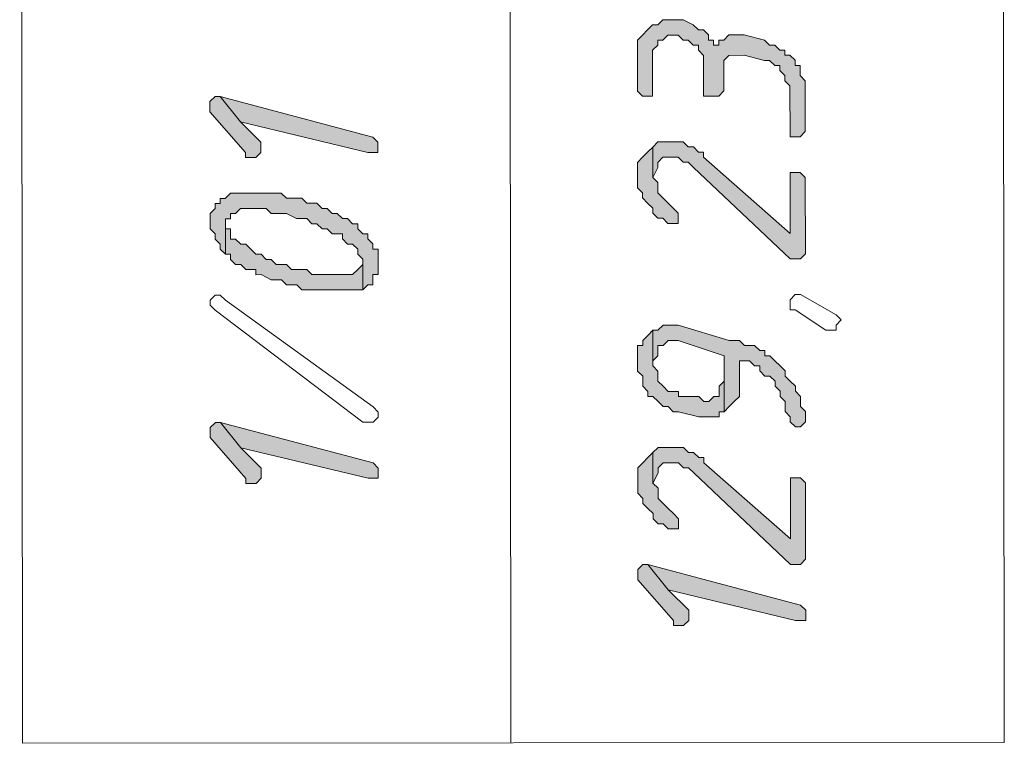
# Model space of a CAD drawing. Header units: inches. Extents: x -5850 to 5646, y 8947 to 13007.
# Tile 456 of 548: x -1246 to -1165, y 10703 to 10763. Entities that reach past the tile are written whole.
import ezdxf

# ---------------------------------------------------------------- set-up
doc = ezdxf.new("R2010")
doc.units = ezdxf.units.IN
doc.header["$MEASUREMENT"] = 0
for name, color, linetype in [('at_Entity', 7, 'Continuous'), ('at_Rect', 7, 'Continuous'), ('at_Solid', 7, 'Continuous')]:
    doc.layers.add(name, color=color, linetype=linetype)

msp = doc.modelspace()

# ---------------------------------------------------------------- hatches: boundary and pattern name
at = {"layer": 'at_Solid', "lineweight": 20}
for points in [[(-1195.133, 10760.936), (-1195.13, 10757.556), (-1194.706, 10757.133), (-1193.864, 10757.134), (-1193.865, 10757.558), (-1193.868, 10760.937), (-1193.444, 10761.361), (-1193.445, 10761.779), (-1193.021, 10761.78), (-1192.603, 10762.204), (-1191.755, 10762.205), (-1191.337, 10761.781), (-1190.913, 10761.782), (-1190.489, 10761.364), (-1190.065, 10761.364), (-1190.064, 10760.94), (-1189.64, 10760.517), (-1189.637, 10757.137), (-1188.371, 10757.139), (-1187.948, 10757.563), (-1187.95, 10760.1), (-1187.532, 10760.519), (-1186.267, 10760.52), (-1184.571, 10760.103), (-1184.153, 10760.103), (-1183.729, 10759.68), (-1183.305, 10759.68), (-1183.304, 10759.257), (-1182.88, 10758.833), (-1182.88, 10758.409), (-1182.461, 10757.992), (-1182.457, 10753.765), (-1181.61, 10753.765), (-1181.192, 10754.19), (-1181.196, 10758.411), (-1181.614, 10758.834), (-1181.615, 10759.682), (-1182.039, 10759.682), (-1182.039, 10760.105), (-1182.463, 10760.523), (-1182.882, 10760.523), (-1182.882, 10760.947), (-1183.306, 10760.946), (-1183.73, 10761.37), (-1184.154, 10761.369), (-1184.572, 10761.787), (-1186.268, 10762.209), (-1187.534, 10762.208), (-1187.952, 10761.784), (-1188.376, 10761.784), (-1188.375, 10761.366), (-1188.799, 10761.365), (-1188.799, 10761.783), (-1189.223, 10761.783), (-1189.224, 10762.207), (-1189.642, 10762.63), (-1190.066, 10762.63), (-1190.49, 10763.053), (-1191.338, 10763.471), (-1193.022, 10763.469), (-1193.446, 10763.051), (-1193.869, 10763.05), (-1194.293, 10762.626), (-1194.711, 10762.202), (-1195.134, 10761.778), (-1195.134, 10761.36)], [(-1230.612, 10756.259), (-1230.612, 10755.835), (-1227.653, 10752.458), (-1227.653, 10752.035), (-1226.805, 10752.035), (-1226.382, 10752.46), (-1226.382, 10752.883), (-1226.382, 10753.302), (-1228.074, 10754.995), (-1229.771, 10757.102), (-1230.189, 10757.101), (-1230.612, 10756.677)], [(-1229.771, 10757.102), (-1228.074, 10754.995), (-1217.515, 10752.467), (-1216.668, 10752.468), (-1216.668, 10753.31), (-1217.093, 10753.734)], [(-1193.86, 10752.912), (-1193.858, 10750.375), (-1193.435, 10751.223), (-1193.435, 10751.641), (-1193.012, 10752.066), (-1191.746, 10752.067), (-1191.328, 10751.643), (-1190.904, 10751.644), (-1190.48, 10751.226), (-1182.448, 10743.627), (-1181.601, 10743.627), (-1181.183, 10744.052), (-1181.189, 10750.386), (-1181.607, 10750.81), (-1182.455, 10750.809), (-1182.45, 10745.74), (-1189.633, 10752.069), (-1189.633, 10752.492), (-1190.057, 10752.492), (-1190.481, 10752.915), (-1190.905, 10752.915), (-1191.329, 10753.333), (-1193.437, 10753.331)], [(-1195.124, 10750.798), (-1195.123, 10749.532), (-1194.699, 10749.109), (-1194.699, 10748.685), (-1194.28, 10748.267), (-1193.856, 10747.843), (-1193.856, 10747.42), (-1193.431, 10746.996), (-1193.008, 10746.997), (-1192.589, 10746.573), (-1191.741, 10746.574), (-1191.742, 10747.421), (-1192.166, 10747.845), (-1192.59, 10748.268), (-1193.009, 10748.686), (-1193.433, 10749.11), (-1193.434, 10749.957), (-1193.858, 10750.375), (-1193.86, 10752.912), (-1194.284, 10752.488), (-1194.702, 10752.064), (-1195.125, 10751.64), (-1195.125, 10751.222)], [(-1230.604, 10746.963), (-1230.603, 10746.121), (-1230.179, 10745.698), (-1230.178, 10745.274), (-1229.76, 10744.856), (-1229.759, 10744.432), (-1229.335, 10744.009), (-1229.338, 10746.964), (-1228.914, 10746.964), (-1228.914, 10747.388), (-1228.491, 10747.389), (-1228.067, 10747.813), (-1225.959, 10747.815), (-1225.535, 10747.391), (-1224.269, 10747.392), (-1223.421, 10746.969), (-1222.579, 10746.97), (-1222.155, 10746.547), (-1221.731, 10746.547), (-1221.307, 10746.129), (-1220.889, 10746.13), (-1220.465, 10745.706), (-1219.623, 10745.707), (-1219.622, 10745.283), (-1219.198, 10744.865), (-1218.774, 10744.866), (-1218.35, 10744.442), (-1218.35, 10744.018), (-1217.926, 10743.595), (-1217.923, 10741.063), (-1217.505, 10741.482), (-1217.082, 10741.482), (-1217.082, 10742.33), (-1216.659, 10742.33), (-1216.659, 10743.178), (-1216.66, 10744.444), (-1217.084, 10744.443), (-1217.085, 10744.867), (-1217.509, 10745.285), (-1217.509, 10745.709), (-1217.927, 10745.708), (-1218.352, 10746.132), (-1218.352, 10746.55), (-1218.776, 10746.55), (-1219.2, 10746.973), (-1219.624, 10746.973), (-1220.042, 10747.396), (-1220.466, 10747.396), (-1220.89, 10747.819), (-1221.309, 10747.819), (-1221.733, 10748.242), (-1222.58, 10748.242), (-1222.999, 10748.659), (-1224.27, 10748.658), (-1224.695, 10749.082), (-1228.916, 10749.078), (-1229.339, 10748.654), (-1229.763, 10748.653), (-1229.763, 10748.235), (-1230.181, 10748.235), (-1230.181, 10747.811), (-1230.604, 10747.387)], [(-1229.335, 10744.009), (-1228.911, 10744.009), (-1228.911, 10743.585), (-1228.487, 10743.167), (-1228.063, 10743.168), (-1227.644, 10742.744), (-1226.797, 10742.745), (-1226.796, 10742.321), (-1226.373, 10742.322), (-1225.53, 10741.899), (-1224.688, 10741.899), (-1224.264, 10741.476), (-1223.416, 10741.477), (-1222.992, 10741.059), (-1217.923, 10741.063), (-1217.926, 10743.595), (-1217.925, 10743.177), (-1218.349, 10742.753), (-1218.772, 10742.328), (-1222.151, 10742.325), (-1222.575, 10742.749), (-1223.841, 10742.748), (-1224.266, 10743.171), (-1225.108, 10743.17), (-1225.532, 10743.588), (-1225.956, 10743.588), (-1226.374, 10744.011), (-1226.798, 10744.011), (-1227.222, 10744.434), (-1227.646, 10744.858), (-1228.065, 10744.857), (-1228.489, 10745.275), (-1228.913, 10745.275), (-1228.913, 10746.122), (-1229.337, 10746.122), (-1229.337, 10746.54)], [(-1195.111, 10735.591), (-1195.11, 10734.325), (-1194.685, 10733.902), (-1194.685, 10733.06), (-1194.266, 10732.636), (-1194.266, 10732.212), (-1193.842, 10732.213), (-1193.418, 10731.789), (-1192.994, 10731.371), (-1192.575, 10731.372), (-1192.151, 10730.948), (-1191.727, 10730.949), (-1190.037, 10730.526), (-1188.348, 10730.528), (-1188.348, 10730.952), (-1187.924, 10730.952), (-1187.926, 10733.484), (-1188.35, 10733.065), (-1188.349, 10732.218), (-1188.773, 10732.217), (-1189.196, 10731.793), (-1189.615, 10731.793), (-1190.039, 10732.216), (-1191.728, 10732.215), (-1191.729, 10732.638), (-1192.576, 10732.638), (-1192.995, 10733.061), (-1193.419, 10733.479), (-1193.42, 10734.327), (-1193.844, 10734.75), (-1193.847, 10737.705), (-1194.27, 10737.281), (-1194.688, 10736.857), (-1194.688, 10736.433), (-1195.112, 10736.433), (-1195.111, 10736.015)], [(-1193.847, 10737.705), (-1193.845, 10735.168), (-1193.421, 10735.592), (-1193.422, 10736.434), (-1192.998, 10736.435), (-1192.58, 10736.859), (-1191.733, 10736.86), (-1187.928, 10735.597), (-1187.924, 10730.952), (-1187.506, 10731.376), (-1187.083, 10731.795), (-1186.66, 10732.219), (-1186.662, 10735.175), (-1185.82, 10735.175), (-1185.396, 10734.758), (-1184.972, 10734.758), (-1184.972, 10734.334), (-1184.548, 10733.911), (-1184.129, 10733.911), (-1183.705, 10733.488), (-1183.705, 10733.069), (-1183.281, 10732.646), (-1183.28, 10732.222), (-1182.856, 10731.799), (-1182.855, 10730.957), (-1182.437, 10730.533), (-1182.436, 10730.109), (-1182.012, 10729.692), (-1181.588, 10729.692), (-1181.17, 10730.111), (-1181.171, 10730.534), (-1181.171, 10730.958), (-1181.59, 10731.382), (-1181.591, 10732.224), (-1182.015, 10732.647), (-1182.015, 10733.071), (-1182.439, 10733.489), (-1182.858, 10733.912), (-1182.858, 10734.336), (-1183.282, 10734.759), (-1183.707, 10735.177), (-1184.131, 10735.601), (-1184.549, 10735.6), (-1184.549, 10736.024), (-1184.973, 10736.024), (-1185.397, 10736.442), (-1186.245, 10736.441), (-1186.664, 10736.864), (-1187.511, 10736.864), (-1191.734, 10738.131), (-1193, 10738.13), (-1193.423, 10737.706)], [(-1230.588, 10729.224), (-1230.588, 10728.801), (-1227.629, 10725.424), (-1227.629, 10725), (-1226.781, 10725.001), (-1226.358, 10725.425), (-1226.358, 10725.849), (-1226.358, 10726.273), (-1228.049, 10727.961), (-1229.747, 10730.067), (-1230.165, 10730.067), (-1230.588, 10729.648)], [(-1229.747, 10730.067), (-1228.049, 10727.961), (-1217.491, 10725.433), (-1216.643, 10725.434), (-1216.644, 10726.281), (-1217.068, 10726.699)], [(-1193.838, 10727.568), (-1193.836, 10725.03), (-1193.412, 10725.878), (-1193.413, 10726.302), (-1192.989, 10726.721), (-1191.724, 10726.722), (-1191.305, 10726.304), (-1190.881, 10726.304), (-1190.457, 10725.881), (-1182.426, 10718.282), (-1181.578, 10718.283), (-1181.16, 10718.707), (-1181.166, 10725.042), (-1181.585, 10725.465), (-1182.432, 10725.464), (-1182.428, 10720.395), (-1189.61, 10726.724), (-1189.61, 10727.148), (-1190.034, 10727.147), (-1190.458, 10727.571), (-1190.882, 10727.57), (-1191.306, 10727.994), (-1193.414, 10727.992)], [(-1195.102, 10725.453), (-1195.101, 10724.187), (-1194.676, 10723.764), (-1194.676, 10723.34), (-1194.257, 10722.922), (-1193.833, 10722.499), (-1193.833, 10722.075), (-1193.409, 10721.657), (-1192.985, 10721.657), (-1192.566, 10721.234), (-1191.719, 10721.235), (-1191.719, 10722.077), (-1192.144, 10722.5), (-1192.568, 10722.924), (-1192.986, 10723.341), (-1193.411, 10723.765), (-1193.411, 10724.612), (-1193.836, 10725.03), (-1193.838, 10727.568), (-1194.261, 10727.143), (-1194.679, 10726.719), (-1195.103, 10726.301), (-1195.102, 10725.877)], [(-1195.095, 10717.429), (-1195.094, 10717.005), (-1192.136, 10713.628), (-1192.135, 10713.204), (-1191.293, 10713.205), (-1190.87, 10713.629), (-1190.87, 10714.053), (-1190.871, 10714.477), (-1192.562, 10716.165), (-1194.253, 10718.271), (-1194.672, 10718.271), (-1195.095, 10717.852)], [(-1194.253, 10718.271), (-1192.562, 10716.165), (-1181.998, 10713.637), (-1181.156, 10713.638), (-1181.156, 10714.485), (-1181.575, 10714.909)]]:
    msp.add_hatch(color=7, dxfattribs=at).paths.add_polyline_path(points)

# ---------------------------------------------------------------- linework, layer by layer
at = {"layer": 'at_Entity', "color": 7, "lineweight": 20}
for p, q in [((-1205.644, 10703.478), (-1205.864, 10949.738)), ((-1193.869, 10763.05), (-1194.293, 10762.626)), ((-1193.446, 10763.051), (-1193.869, 10763.05)), ((-1193.022, 10763.469), (-1193.446, 10763.051)), ((-1191.338, 10763.471), (-1193.022, 10763.469)), ((-1190.49, 10763.053), (-1191.338, 10763.471)), ((-1190.066, 10762.63), (-1190.49, 10763.053)), ((-1190.49, 10763.053), (-1190.49, 10763.053)), ((-1194.711, 10762.202), (-1195.134, 10761.778)), ((-1194.293, 10762.626), (-1194.711, 10762.202)), ((-1194.711, 10762.202), (-1194.711, 10762.202)), ((-1193.021, 10761.78), (-1192.603, 10762.204)), ((-1192.603, 10762.204), (-1191.755, 10762.205)), ((-1191.755, 10762.205), (-1191.337, 10761.781)), ((-1189.642, 10762.63), (-1190.066, 10762.63)), ((-1189.224, 10762.207), (-1189.642, 10762.63)), ((-1189.223, 10761.783), (-1189.224, 10762.207)), ((-1187.534, 10762.208), (-1187.952, 10761.784)), ((-1186.268, 10762.209), (-1187.534, 10762.208)), ((-1184.572, 10761.787), (-1186.268, 10762.209)), ((-1195.134, 10761.778), (-1195.134, 10761.36)), ((-1195.134, 10761.36), (-1195.133, 10760.936)), ((-1193.868, 10760.937), (-1193.444, 10761.361)), ((-1193.445, 10761.779), (-1193.021, 10761.78)), ((-1193.444, 10761.361), (-1193.445, 10761.779)), ((-1191.337, 10761.781), (-1190.913, 10761.782)), ((-1190.913, 10761.782), (-1190.489, 10761.364)), ((-1190.489, 10761.364), (-1190.065, 10761.364)), ((-1190.065, 10761.364), (-1190.064, 10760.94)), ((-1188.799, 10761.783), (-1189.223, 10761.783)), ((-1188.799, 10761.365), (-1188.799, 10761.783)), ((-1188.375, 10761.366), (-1188.799, 10761.365)), ((-1187.952, 10761.784), (-1188.376, 10761.784)), ((-1188.376, 10761.784), (-1188.375, 10761.366)), ((-1184.154, 10761.369), (-1184.572, 10761.787)), ((-1183.73, 10761.37), (-1184.154, 10761.369)), ((-1183.306, 10760.946), (-1183.73, 10761.37)), ((-1195.133, 10760.936), (-1195.13, 10757.556)), ((-1193.865, 10757.558), (-1193.868, 10760.937)), ((-1190.064, 10760.94), (-1189.64, 10760.517)), ((-1182.882, 10760.947), (-1183.306, 10760.946)), ((-1182.882, 10760.523), (-1182.882, 10760.947)), ((-1189.64, 10760.517), (-1189.637, 10757.137)), ((-1187.95, 10760.1), (-1187.532, 10760.519)), ((-1187.948, 10757.563), (-1187.95, 10760.1)), ((-1187.95, 10760.1), (-1187.95, 10760.1)), ((-1187.532, 10760.519), (-1186.267, 10760.52)), ((-1186.267, 10760.52), (-1184.571, 10760.103)), ((-1184.571, 10760.103), (-1184.153, 10760.103)), ((-1184.153, 10760.103), (-1183.729, 10759.68)), ((-1182.463, 10760.523), (-1182.882, 10760.523)), ((-1182.039, 10760.105), (-1182.463, 10760.523)), ((-1182.039, 10759.682), (-1182.039, 10760.105)), ((-1183.729, 10759.68), (-1183.305, 10759.68)), ((-1183.305, 10759.68), (-1183.304, 10759.257)), ((-1183.304, 10759.257), (-1183.304, 10759.257)), ((-1183.304, 10759.257), (-1182.88, 10758.833)), ((-1181.615, 10759.682), (-1182.039, 10759.682)), ((-1181.614, 10758.834), (-1181.615, 10759.682)), ((-1182.88, 10758.833), (-1182.88, 10758.409)), ((-1182.88, 10758.409), (-1182.461, 10757.992)), ((-1181.196, 10758.411), (-1181.614, 10758.834)), ((-1181.192, 10754.19), (-1181.196, 10758.411)), ((-1195.13, 10757.556), (-1195.13, 10757.556)), ((-1195.13, 10757.556), (-1194.706, 10757.133)), ((-1193.864, 10757.134), (-1193.865, 10757.558)), ((-1188.371, 10757.139), (-1187.948, 10757.563)), ((-1182.461, 10757.992), (-1182.457, 10753.765)), ((-1230.189, 10757.101), (-1230.612, 10756.677)), ((-1230.612, 10756.677), (-1230.612, 10756.259)), ((-1229.771, 10757.102), (-1230.189, 10757.101)), ((-1229.771, 10757.102), (-1228.074, 10754.995)), ((-1217.093, 10753.734), (-1229.771, 10757.102)), ((-1228.074, 10754.995), (-1229.771, 10757.102)), ((-1194.706, 10757.133), (-1193.864, 10757.134)), ((-1189.637, 10757.137), (-1188.371, 10757.139)), ((-1230.612, 10756.259), (-1230.612, 10755.835)), ((-1230.612, 10755.835), (-1227.653, 10752.458)), ((-1228.074, 10754.995), (-1217.515, 10752.467)), ((-1226.382, 10753.302), (-1228.074, 10754.995)), ((-1181.61, 10753.765), (-1181.192, 10754.19)), ((-1226.382, 10752.883), (-1226.382, 10753.302)), ((-1216.668, 10753.31), (-1217.093, 10753.734)), ((-1216.668, 10752.468), (-1216.668, 10753.31)), ((-1216.668, 10753.31), (-1216.668, 10753.31)), ((-1193.437, 10753.331), (-1193.86, 10752.912)), ((-1191.329, 10753.333), (-1193.437, 10753.331)), ((-1190.905, 10752.915), (-1191.329, 10753.333)), ((-1182.457, 10753.765), (-1181.61, 10753.765)), ((-1227.653, 10752.458), (-1227.653, 10752.035)), ((-1226.805, 10752.035), (-1226.382, 10752.46)), ((-1226.382, 10752.46), (-1226.382, 10752.883)), ((-1217.515, 10752.467), (-1216.668, 10752.468)), ((-1194.284, 10752.488), (-1194.702, 10752.064)), ((-1193.86, 10752.912), (-1194.284, 10752.488)), ((-1193.86, 10752.912), (-1193.858, 10750.375)), ((-1193.858, 10750.375), (-1193.86, 10752.912)), ((-1193.86, 10752.912), (-1193.86, 10752.912)), ((-1190.481, 10752.915), (-1190.905, 10752.915)), ((-1190.057, 10752.492), (-1190.481, 10752.915)), ((-1189.633, 10752.492), (-1190.057, 10752.492)), ((-1189.633, 10752.069), (-1189.633, 10752.492)), ((-1227.653, 10752.035), (-1226.805, 10752.035)), ((-1194.702, 10752.064), (-1195.125, 10751.64)), ((-1195.125, 10751.64), (-1195.125, 10751.222)), ((-1194.702, 10752.064), (-1194.702, 10752.064)), ((-1193.435, 10751.641), (-1193.012, 10752.066)), ((-1193.435, 10751.223), (-1193.435, 10751.641)), ((-1193.012, 10752.066), (-1191.746, 10752.067)), ((-1191.746, 10752.067), (-1191.328, 10751.643)), ((-1191.328, 10751.643), (-1190.904, 10751.644)), ((-1190.904, 10751.644), (-1190.48, 10751.226)), ((-1182.45, 10745.74), (-1189.633, 10752.069)), ((-1195.125, 10751.222), (-1195.124, 10750.798)), ((-1195.124, 10750.798), (-1195.123, 10749.532)), ((-1193.858, 10750.375), (-1193.435, 10751.223)), ((-1190.48, 10751.226), (-1182.448, 10743.627)), ((-1181.607, 10750.81), (-1182.455, 10750.809)), ((-1182.455, 10750.809), (-1182.45, 10745.74)), ((-1181.189, 10750.386), (-1181.607, 10750.81)), ((-1193.858, 10750.375), (-1193.858, 10750.375)), ((-1193.434, 10749.957), (-1193.858, 10750.375)), ((-1193.433, 10749.11), (-1193.434, 10749.957)), ((-1181.183, 10744.052), (-1181.189, 10750.386)), ((-1195.123, 10749.532), (-1194.699, 10749.109)), ((-1194.699, 10749.109), (-1194.699, 10748.685)), ((-1193.009, 10748.686), (-1193.433, 10749.11)), ((-1229.339, 10748.654), (-1229.763, 10748.653)), ((-1229.763, 10748.653), (-1229.763, 10748.235)), ((-1228.916, 10749.078), (-1229.339, 10748.654)), ((-1224.695, 10749.082), (-1228.916, 10749.078)), ((-1224.27, 10748.658), (-1224.695, 10749.082)), ((-1222.999, 10748.659), (-1224.27, 10748.658)), ((-1222.58, 10748.242), (-1222.999, 10748.659)), ((-1194.699, 10748.685), (-1194.28, 10748.267)), ((-1192.59, 10748.268), (-1193.009, 10748.686)), ((-1192.166, 10747.845), (-1192.59, 10748.268)), ((-1192.59, 10748.268), (-1192.59, 10748.268)), ((-1230.181, 10747.811), (-1230.604, 10747.387)), ((-1229.763, 10748.235), (-1230.181, 10748.235)), ((-1230.181, 10748.235), (-1230.181, 10747.811)), ((-1228.491, 10747.389), (-1228.067, 10747.813)), ((-1228.067, 10747.813), (-1225.959, 10747.815)), ((-1225.959, 10747.815), (-1225.535, 10747.391)), ((-1221.733, 10748.242), (-1222.58, 10748.242)), ((-1221.309, 10747.819), (-1221.733, 10748.242)), ((-1220.89, 10747.819), (-1221.309, 10747.819)), ((-1220.466, 10747.396), (-1220.89, 10747.819)), ((-1194.28, 10748.267), (-1194.28, 10748.267)), ((-1194.28, 10748.267), (-1193.856, 10747.843)), ((-1193.856, 10747.843), (-1193.856, 10747.42)), ((-1191.742, 10747.421), (-1192.166, 10747.845)), ((-1230.604, 10747.387), (-1230.604, 10747.387)), ((-1230.604, 10747.387), (-1230.604, 10746.963)), ((-1230.604, 10746.963), (-1230.603, 10746.121)), ((-1229.335, 10744.009), (-1229.338, 10746.964)), ((-1229.338, 10746.964), (-1228.914, 10746.964)), ((-1228.914, 10747.388), (-1228.491, 10747.389)), ((-1228.914, 10746.964), (-1228.914, 10747.388)), ((-1225.535, 10747.391), (-1224.269, 10747.392)), ((-1224.269, 10747.392), (-1223.421, 10746.969)), ((-1223.421, 10746.969), (-1222.579, 10746.97)), ((-1222.579, 10746.97), (-1222.155, 10746.547)), ((-1220.042, 10747.396), (-1220.466, 10747.396)), ((-1219.624, 10746.973), (-1220.042, 10747.396)), ((-1219.2, 10746.973), (-1219.624, 10746.973)), ((-1218.776, 10746.55), (-1219.2, 10746.973)), ((-1193.856, 10747.42), (-1193.431, 10746.996)), ((-1193.431, 10746.996), (-1193.008, 10746.997)), ((-1193.008, 10746.997), (-1192.589, 10746.573)), ((-1191.741, 10746.574), (-1191.742, 10747.421)), ((-1191.742, 10747.421), (-1191.742, 10747.421)), ((-1230.603, 10746.121), (-1230.179, 10745.698)), ((-1229.337, 10746.122), (-1229.337, 10746.54)), ((-1229.337, 10746.54), (-1229.335, 10744.009)), ((-1228.913, 10746.122), (-1229.337, 10746.122)), ((-1228.913, 10745.275), (-1228.913, 10746.122)), ((-1222.155, 10746.547), (-1221.731, 10746.547)), ((-1221.731, 10746.547), (-1221.307, 10746.129)), ((-1221.307, 10746.129), (-1220.889, 10746.13)), ((-1220.889, 10746.13), (-1220.465, 10745.706)), ((-1218.352, 10746.55), (-1218.776, 10746.55)), ((-1218.352, 10746.132), (-1218.352, 10746.55)), ((-1217.927, 10745.708), (-1218.352, 10746.132)), ((-1192.589, 10746.573), (-1191.741, 10746.574)), ((-1230.179, 10745.698), (-1230.178, 10745.274)), ((-1230.178, 10745.274), (-1230.178, 10745.274)), ((-1230.178, 10745.274), (-1229.76, 10744.856)), ((-1228.489, 10745.275), (-1228.913, 10745.275)), ((-1228.065, 10744.857), (-1228.489, 10745.275)), ((-1220.465, 10745.706), (-1219.623, 10745.707)), ((-1219.623, 10745.707), (-1219.622, 10745.283)), ((-1219.622, 10745.283), (-1219.198, 10744.865)), ((-1217.509, 10745.709), (-1217.927, 10745.708)), ((-1217.509, 10745.285), (-1217.509, 10745.709)), ((-1217.085, 10744.867), (-1217.509, 10745.285)), ((-1229.76, 10744.856), (-1229.759, 10744.432)), ((-1229.759, 10744.432), (-1229.335, 10744.009)), ((-1227.646, 10744.858), (-1228.065, 10744.857)), ((-1227.222, 10744.434), (-1227.646, 10744.858)), ((-1226.798, 10744.011), (-1227.222, 10744.434)), ((-1219.198, 10744.865), (-1218.774, 10744.866)), ((-1218.774, 10744.866), (-1218.35, 10744.442)), ((-1218.35, 10744.442), (-1218.35, 10744.018)), ((-1217.084, 10744.443), (-1217.085, 10744.867)), ((-1216.66, 10744.444), (-1217.084, 10744.443)), ((-1216.659, 10743.178), (-1216.66, 10744.444)), ((-1229.335, 10744.009), (-1228.911, 10744.009)), ((-1228.911, 10744.009), (-1228.911, 10743.585)), ((-1228.911, 10743.585), (-1228.487, 10743.167)), ((-1226.374, 10744.011), (-1226.798, 10744.011)), ((-1225.956, 10743.588), (-1226.374, 10744.011)), ((-1225.532, 10743.588), (-1225.956, 10743.588)), ((-1225.108, 10743.17), (-1225.532, 10743.588)), ((-1218.35, 10744.018), (-1217.926, 10743.595)), ((-1217.923, 10741.063), (-1217.926, 10743.595)), ((-1217.926, 10743.595), (-1217.925, 10743.177)), ((-1217.926, 10743.595), (-1217.923, 10741.063)), ((-1182.448, 10743.627), (-1181.601, 10743.627)), ((-1181.601, 10743.627), (-1181.183, 10744.052)), ((-1228.487, 10743.167), (-1228.063, 10743.168)), ((-1228.063, 10743.168), (-1227.644, 10742.744)), ((-1227.644, 10742.744), (-1226.797, 10742.745)), ((-1226.797, 10742.745), (-1226.796, 10742.321)), ((-1224.266, 10743.171), (-1225.108, 10743.17)), ((-1223.841, 10742.748), (-1224.266, 10743.171)), ((-1222.575, 10742.749), (-1223.841, 10742.748)), ((-1222.151, 10742.325), (-1222.575, 10742.749)), ((-1218.349, 10742.753), (-1218.772, 10742.328)), ((-1217.925, 10743.177), (-1218.349, 10742.753)), ((-1218.349, 10742.753), (-1218.349, 10742.753)), ((-1216.659, 10742.33), (-1216.659, 10743.178)), ((-1226.796, 10742.321), (-1226.373, 10742.322)), ((-1226.373, 10742.322), (-1225.53, 10741.899)), ((-1225.53, 10741.899), (-1224.688, 10741.899)), ((-1224.688, 10741.899), (-1224.264, 10741.476)), ((-1218.772, 10742.328), (-1222.151, 10742.325)), ((-1217.082, 10741.482), (-1217.082, 10742.33)), ((-1217.082, 10742.33), (-1216.659, 10742.33)), ((-1224.264, 10741.476), (-1223.416, 10741.477)), ((-1223.416, 10741.477), (-1222.992, 10741.059)), ((-1222.992, 10741.059), (-1217.923, 10741.063)), ((-1217.923, 10741.063), (-1217.505, 10741.482)), ((-1217.505, 10741.482), (-1217.082, 10741.482)), ((-1230.598, 10740.204), (-1230.174, 10740.629)), ((-1230.597, 10739.786), (-1230.598, 10740.204)), ((-1230.174, 10740.629), (-1229.756, 10740.629)), ((-1229.756, 10740.629), (-1229.332, 10740.205)), ((-1229.332, 10740.205), (-1229.332, 10740.205)), ((-1229.332, 10740.205), (-1217.073, 10731.35)), ((-1182.445, 10740.247), (-1182.022, 10740.672)), ((-1182.445, 10739.405), (-1182.445, 10740.247)), ((-1182.445, 10740.247), (-1182.445, 10740.247)), ((-1182.022, 10740.672), (-1181.598, 10740.672)), ((-1181.598, 10740.672), (-1178.641, 10738.985)), ((-1230.173, 10739.363), (-1230.597, 10739.786)), ((-1217.913, 10730.078), (-1230.173, 10739.363)), ((-1182.021, 10739.406), (-1182.445, 10739.405)), ((-1179.482, 10737.718), (-1182.021, 10739.406)), ((-1182.021, 10739.406), (-1182.021, 10739.406)), ((-1178.641, 10738.985), (-1178.641, 10738.985)), ((-1178.641, 10738.985), (-1178.217, 10738.561)), ((-1178.217, 10738.561), (-1178.64, 10738.143)), ((-1193.847, 10737.705), (-1194.27, 10737.281)), ((-1193.423, 10737.706), (-1193.847, 10737.705)), ((-1193.847, 10737.705), (-1193.845, 10735.168)), ((-1193.844, 10734.75), (-1193.847, 10737.705)), ((-1193, 10738.13), (-1193.423, 10737.706)), ((-1191.734, 10738.131), (-1193, 10738.13)), ((-1187.511, 10736.864), (-1191.734, 10738.131)), ((-1178.64, 10737.719), (-1179.482, 10737.718)), ((-1178.64, 10738.143), (-1178.64, 10737.719)), ((-1194.27, 10737.281), (-1194.688, 10736.857)), ((-1194.688, 10736.857), (-1194.688, 10736.433)), ((-1194.27, 10737.281), (-1194.27, 10737.281)), ((-1192.998, 10736.435), (-1192.58, 10736.859)), ((-1192.58, 10736.859), (-1191.733, 10736.86)), ((-1191.733, 10736.86), (-1187.928, 10735.597)), ((-1186.664, 10736.864), (-1187.511, 10736.864)), ((-1186.245, 10736.441), (-1186.664, 10736.864)), ((-1194.688, 10736.433), (-1195.112, 10736.433)), ((-1195.112, 10736.433), (-1195.111, 10736.015)), ((-1195.111, 10736.015), (-1195.111, 10735.591)), ((-1193.422, 10736.434), (-1192.998, 10736.435)), ((-1193.421, 10735.592), (-1193.422, 10736.434)), ((-1185.397, 10736.442), (-1186.245, 10736.441)), ((-1184.973, 10736.024), (-1185.397, 10736.442)), ((-1184.549, 10736.024), (-1184.973, 10736.024)), ((-1184.549, 10735.6), (-1184.549, 10736.024)), ((-1195.111, 10735.591), (-1195.11, 10734.325)), ((-1193.845, 10735.168), (-1193.421, 10735.592)), ((-1187.928, 10735.597), (-1187.924, 10730.952)), ((-1184.131, 10735.601), (-1184.549, 10735.6)), ((-1183.707, 10735.177), (-1184.131, 10735.601)), ((-1193.845, 10735.168), (-1193.845, 10735.168)), ((-1193.42, 10734.327), (-1193.844, 10734.75)), ((-1186.66, 10732.219), (-1186.662, 10735.175)), ((-1186.662, 10735.175), (-1185.82, 10735.175)), ((-1185.82, 10735.175), (-1185.396, 10734.758)), ((-1185.396, 10734.758), (-1184.972, 10734.758)), ((-1184.972, 10734.758), (-1184.972, 10734.334)), ((-1183.282, 10734.759), (-1183.707, 10735.177)), ((-1182.858, 10734.336), (-1183.282, 10734.759)), ((-1183.282, 10734.759), (-1183.282, 10734.759)), ((-1195.11, 10734.325), (-1194.685, 10733.902)), ((-1194.685, 10733.902), (-1194.685, 10733.06)), ((-1193.419, 10733.479), (-1193.42, 10734.327)), ((-1184.972, 10734.334), (-1184.548, 10733.911)), ((-1184.548, 10733.911), (-1184.129, 10733.911)), ((-1184.129, 10733.911), (-1183.705, 10733.488)), ((-1182.858, 10733.912), (-1182.858, 10734.336)), ((-1182.439, 10733.489), (-1182.858, 10733.912)), ((-1194.685, 10733.06), (-1194.266, 10732.636)), ((-1192.995, 10733.061), (-1193.419, 10733.479)), ((-1192.576, 10732.638), (-1192.995, 10733.061)), ((-1192.995, 10733.061), (-1192.995, 10733.061)), ((-1187.926, 10733.484), (-1188.35, 10733.065)), ((-1188.35, 10733.065), (-1188.349, 10732.218)), ((-1187.924, 10730.952), (-1187.926, 10733.484)), ((-1187.926, 10733.484), (-1187.926, 10733.484)), ((-1183.705, 10733.488), (-1183.705, 10733.069)), ((-1183.705, 10733.069), (-1183.281, 10732.646)), ((-1182.015, 10733.071), (-1182.439, 10733.489)), ((-1182.439, 10733.489), (-1182.439, 10733.489)), ((-1182.015, 10732.647), (-1182.015, 10733.071)), ((-1194.266, 10732.636), (-1194.266, 10732.212)), ((-1194.266, 10732.212), (-1193.842, 10732.213)), ((-1193.842, 10732.213), (-1193.418, 10731.789)), ((-1191.729, 10732.638), (-1192.576, 10732.638)), ((-1191.728, 10732.215), (-1191.729, 10732.638)), ((-1190.039, 10732.216), (-1191.728, 10732.215)), ((-1189.615, 10731.793), (-1190.039, 10732.216)), ((-1188.773, 10732.217), (-1189.196, 10731.793)), ((-1188.349, 10732.218), (-1188.773, 10732.217)), ((-1187.083, 10731.795), (-1186.66, 10732.219)), ((-1183.281, 10732.646), (-1183.28, 10732.222)), ((-1183.28, 10732.222), (-1182.856, 10731.799)), ((-1181.591, 10732.224), (-1182.015, 10732.647)), ((-1181.59, 10731.382), (-1181.591, 10732.224)), ((-1217.073, 10731.35), (-1216.648, 10730.927)), ((-1193.418, 10731.789), (-1193.418, 10731.789)), ((-1193.418, 10731.789), (-1192.994, 10731.371)), ((-1192.994, 10731.371), (-1192.575, 10731.372)), ((-1192.575, 10731.372), (-1192.151, 10730.948)), ((-1189.196, 10731.793), (-1189.615, 10731.793)), ((-1187.924, 10730.952), (-1187.506, 10731.376)), ((-1187.506, 10731.376), (-1187.083, 10731.795)), ((-1187.506, 10731.376), (-1187.506, 10731.376)), ((-1187.083, 10731.795), (-1187.083, 10731.795)), ((-1182.856, 10731.799), (-1182.855, 10730.957)), ((-1181.171, 10730.958), (-1181.59, 10731.382)), ((-1216.648, 10730.503), (-1217.071, 10730.079)), ((-1216.648, 10730.927), (-1216.648, 10730.503)), ((-1192.151, 10730.948), (-1191.727, 10730.949)), ((-1191.727, 10730.949), (-1190.037, 10730.526)), ((-1190.037, 10730.526), (-1188.348, 10730.528)), ((-1188.348, 10730.528), (-1188.348, 10730.952)), ((-1188.348, 10730.952), (-1187.924, 10730.952)), ((-1182.855, 10730.957), (-1182.437, 10730.533)), ((-1182.437, 10730.533), (-1182.436, 10730.109)), ((-1181.171, 10730.534), (-1181.171, 10730.958)), ((-1181.17, 10730.111), (-1181.171, 10730.534)), ((-1230.165, 10730.067), (-1230.588, 10729.648)), ((-1230.588, 10729.648), (-1230.588, 10729.224)), ((-1229.747, 10730.067), (-1230.165, 10730.067)), ((-1229.747, 10730.067), (-1228.049, 10727.961)), ((-1217.068, 10726.699), (-1229.747, 10730.067)), ((-1228.049, 10727.961), (-1229.747, 10730.067)), ((-1217.495, 10730.078), (-1217.913, 10730.078)), ((-1217.071, 10730.079), (-1217.495, 10730.078)), ((-1217.495, 10730.078), (-1217.495, 10730.078)), ((-1182.436, 10730.109), (-1182.436, 10730.109)), ((-1182.436, 10730.109), (-1182.012, 10729.692)), ((-1182.012, 10729.692), (-1181.588, 10729.692)), ((-1181.588, 10729.692), (-1181.17, 10730.111)), ((-1230.588, 10729.224), (-1230.588, 10728.801)), ((-1230.588, 10728.801), (-1227.629, 10725.424)), ((-1228.049, 10727.961), (-1217.491, 10725.433)), ((-1226.358, 10726.273), (-1228.049, 10727.961)), ((-1193.414, 10727.992), (-1193.838, 10727.568)), ((-1191.306, 10727.994), (-1193.414, 10727.992)), ((-1190.882, 10727.57), (-1191.306, 10727.994)), ((-1194.261, 10727.143), (-1194.679, 10726.719)), ((-1193.838, 10727.568), (-1194.261, 10727.143)), ((-1193.838, 10727.568), (-1193.836, 10725.03)), ((-1193.836, 10725.03), (-1193.838, 10727.568)), ((-1193.838, 10727.568), (-1193.838, 10727.568)), ((-1190.458, 10727.571), (-1190.882, 10727.57)), ((-1190.034, 10727.147), (-1190.458, 10727.571)), ((-1189.61, 10727.148), (-1190.034, 10727.147)), ((-1189.61, 10726.724), (-1189.61, 10727.148)), ((-1226.358, 10725.849), (-1226.358, 10726.273)), ((-1216.644, 10726.281), (-1217.068, 10726.699)), ((-1216.643, 10725.434), (-1216.644, 10726.281)), ((-1216.644, 10726.281), (-1216.644, 10726.281)), ((-1194.679, 10726.719), (-1195.103, 10726.301)), ((-1195.103, 10726.301), (-1195.102, 10725.877)), ((-1194.679, 10726.719), (-1194.679, 10726.719)), ((-1193.413, 10726.302), (-1192.989, 10726.721)), ((-1193.412, 10725.878), (-1193.413, 10726.302)), ((-1192.989, 10726.721), (-1191.724, 10726.722)), ((-1191.724, 10726.722), (-1191.305, 10726.304)), ((-1191.305, 10726.304), (-1190.881, 10726.304)), ((-1190.881, 10726.304), (-1190.457, 10725.881)), ((-1182.428, 10720.395), (-1189.61, 10726.724)), ((-1227.629, 10725.424), (-1227.629, 10725)), ((-1226.781, 10725.001), (-1226.358, 10725.425)), ((-1226.358, 10725.425), (-1226.358, 10725.849)), ((-1217.491, 10725.433), (-1216.643, 10725.434)), ((-1195.102, 10725.877), (-1195.102, 10725.453)), ((-1195.102, 10725.453), (-1195.101, 10724.187)), ((-1193.836, 10725.03), (-1193.412, 10725.878)), ((-1190.457, 10725.881), (-1182.426, 10718.282)), ((-1181.585, 10725.465), (-1182.432, 10725.464)), ((-1182.432, 10725.464), (-1182.428, 10720.395)), ((-1181.166, 10725.042), (-1181.585, 10725.465)), ((-1227.629, 10725), (-1226.781, 10725.001)), ((-1193.836, 10725.03), (-1193.836, 10725.03)), ((-1193.411, 10724.612), (-1193.836, 10725.03)), ((-1193.411, 10723.765), (-1193.411, 10724.612)), ((-1181.16, 10718.707), (-1181.166, 10725.042)), ((-1195.101, 10724.187), (-1194.676, 10723.764)), ((-1194.676, 10723.764), (-1194.676, 10723.34)), ((-1192.986, 10723.341), (-1193.411, 10723.765)), ((-1194.676, 10723.34), (-1194.257, 10722.922)), ((-1192.568, 10722.924), (-1192.986, 10723.341)), ((-1194.257, 10722.922), (-1194.257, 10722.922)), ((-1194.257, 10722.922), (-1193.833, 10722.499)), ((-1193.833, 10722.499), (-1193.833, 10722.075)), ((-1192.144, 10722.5), (-1192.568, 10722.924)), ((-1192.568, 10722.924), (-1192.568, 10722.924)), ((-1191.719, 10722.077), (-1192.144, 10722.5)), ((-1193.833, 10722.075), (-1193.409, 10721.657)), ((-1193.409, 10721.657), (-1192.985, 10721.657)), ((-1192.985, 10721.657), (-1192.566, 10721.234)), ((-1191.719, 10721.235), (-1191.719, 10722.077)), ((-1191.719, 10722.077), (-1191.719, 10722.077)), ((-1192.566, 10721.234), (-1191.719, 10721.235)), ((-1194.672, 10718.271), (-1195.095, 10717.852)), ((-1194.253, 10718.271), (-1194.672, 10718.271)), ((-1194.253, 10718.271), (-1192.562, 10716.165)), ((-1181.575, 10714.909), (-1194.253, 10718.271)), ((-1192.562, 10716.165), (-1194.253, 10718.271)), ((-1182.426, 10718.282), (-1181.578, 10718.283)), ((-1181.578, 10718.283), (-1181.16, 10718.707)), ((-1195.095, 10717.852), (-1195.095, 10717.429)), ((-1195.095, 10717.429), (-1195.094, 10717.005)), ((-1195.094, 10717.005), (-1192.136, 10713.628)), ((-1192.562, 10716.165), (-1181.998, 10713.637)), ((-1190.871, 10714.477), (-1192.562, 10716.165)), ((-1181.156, 10714.485), (-1181.575, 10714.909)), ((-1190.87, 10714.053), (-1190.871, 10714.477)), ((-1190.87, 10713.629), (-1190.87, 10714.053)), ((-1181.156, 10713.638), (-1181.156, 10714.485)), ((-1181.156, 10714.485), (-1181.156, 10714.485)), ((-1192.136, 10713.628), (-1192.135, 10713.204)), ((-1192.135, 10713.204), (-1191.293, 10713.205)), ((-1191.293, 10713.205), (-1190.87, 10713.629)), ((-1181.998, 10713.637), (-1181.156, 10713.638))]:
    msp.add_line(p, q, dxfattribs=at)
at = {"layer": 'at_Rect', "color": 7, "lineweight": 20}
for p, q in [((-1246.41, 10949.701), (-1246.191, 10703.442)), ((-1164.668, 10703.515), (-1164.888, 10949.774)), ((-1164.668, 10703.515), (-1246.191, 10703.442))]:
    msp.add_line(p, q, dxfattribs=at)

doc.saveas('drawing.dxf')
